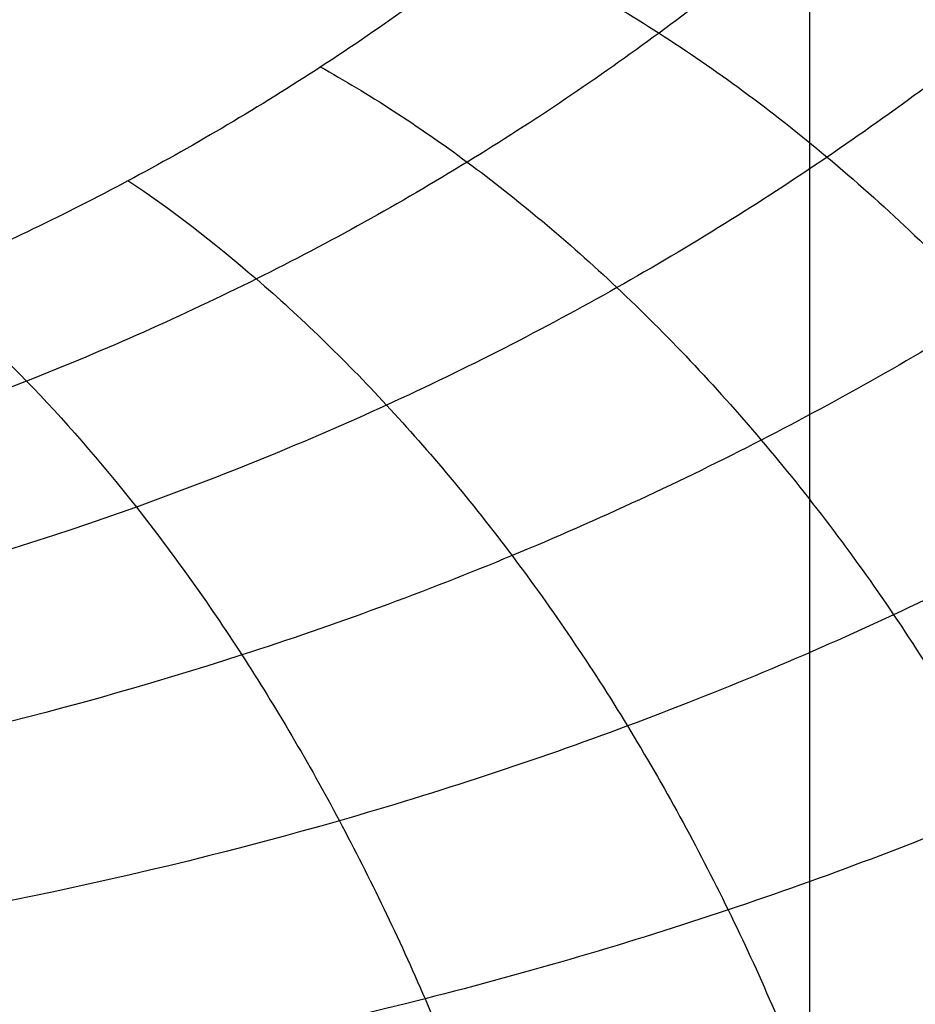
# Model space of a CAD drawing. Header units: centimetres. Extents: x -10 to 8.9, y -29.1 to -8.
# Tile 596 of 656: x -6.5622 to -6.5484, y -28.388 to -28.3728. Entities that reach past the tile are written whole.
import ezdxf

# ---------------------------------------------------------------- set-up
doc = ezdxf.new("R2010")
doc.units = ezdxf.units.CM
doc.layers.add('Default', color=7, linetype='Continuous', true_color=0x000000)

msp = doc.modelspace()

# ---------------------------------------------------------------- linework, layer by layer
at = {"layer": 'Default'}
msp.add_line((-6.550000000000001, -28.35915252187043, 0.2690766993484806), (-6.550000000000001, -28.43016660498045, 0.2432296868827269), dxfattribs=at)
at = {"layer": 'Default', "extrusion": (1, 0, 0)}
for radius in [3.9, 3.6]:
    msp.add_arc((-25.205, 0.45, -6.550000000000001), radius, 90, 180, dxfattribs=at)
at = {"layer": 'Default', "extrusion": (0, 0, -1)}
for centre, radius, start, end in [((6.550000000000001, -28.205, -0.45), 0.9, 270, 90), ((6.550000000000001, -28.205, 0.3399975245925), 0.9000000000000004, 270, 90), ((6.550000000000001, -28.205, -0.45), 0.9, 90, 270), ((6.550000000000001, -28.205, 0.3399975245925), 0.8999999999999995, 90, 270), ((6.550000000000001, -28.205, 1.15), 0.8550000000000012, 270, 90), ((6.550000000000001, -28.205, 1.15), 0.8550000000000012, 90, 270), ((6.550000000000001, -28.205, -0.35), 0.775, 270, 90), ((6.550000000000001, -28.205, -0.35), 0.6000000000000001, 270, 90), ((6.550000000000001, -28.205, -0.4), 0.6000000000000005, 270, 90), ((6.550000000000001, -28.205, -0.4), 0.5999999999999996, 90, 270), ((6.550000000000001, -28.205, -0.2), 0.6367740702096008, 180, 0), ((6.550000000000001, -28.205, -0.1809807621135), 0.6125, 180, 0), ((6.550000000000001, -28.205, -0.1625), 0.6075000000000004, 180, 0), ((6.550000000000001, -28.205, -0.195), 0.6075000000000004, 180, 0), ((6.550000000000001, -28.205, 1.220980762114), 0.6075, 180, 0), ((6.550000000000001, -28.205, 1.24), 0.6075000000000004, 180, 0), ((6.550000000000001, -28.205, -0.18660444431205), 0.5500000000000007, 180, 0), ((6.55000000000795, -28.20500000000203, -0.1625), 0.1937629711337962, 263.8385486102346, 306.1614513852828)]:
    msp.add_arc(centre, radius, start, end, dxfattribs=at)
at = {"layer": 'Default'}
for centre, radius, start, end in [((-6.550000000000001, -28.205, -1.15), 0.8549999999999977, 90, 270), ((-6.550000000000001, -28.205, -0.82), 0.8349999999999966, 90, 270), ((-6.550000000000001, -28.205, -1.13), 0.8349999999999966, 90, 270), ((-6.550000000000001, -28.205, -0.9750000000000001), 0.8350000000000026, 90, 270), ((-6.550000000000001, -28.205, -0.82), 0.8349999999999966, 270, 90), ((-6.550000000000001, -28.205, -1.13), 0.8349999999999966, 270, 90), ((-6.550000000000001, -28.205, -0.9750000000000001), 0.8350000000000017, 270, 90), ((-6.550000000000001, -28.205, -0.17362505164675), 0.7750000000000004, 90, 270), ((-6.550000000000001, -28.205, 0.35), 0.775, 270, 90), ((-6.550000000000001, -28.205, -0.1486250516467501), 0.7749999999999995, 270, 90), ((-6.550000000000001, -28.205, 0.45), 0.6000000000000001, 90, 270), ((-6.550000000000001, -28.205, 0.45), 0.6000000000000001, 270, 90), ((-6.550000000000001, -28.205, 0.35), 0.6000000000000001, 270, 90), ((-6.550000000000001, -28.205, -1.24), 0.6400000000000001, 180, 0), ((-6.550000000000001, -28.205, 0.2), 0.6367740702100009, 180, 0), ((-6.550000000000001, -28.205, 0.1625), 0.6231698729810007, 180, 0), ((-6.550000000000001, -28.205, 0.17875), 0.6074999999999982, 180, 0), ((-6.550000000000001, -28.205, -1.230490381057), 0.6074999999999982, 180, 0), ((-6.550000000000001, -28.205, 0.195), 0.55, 180, 0), ((-6.550000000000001, -28.205, 0.1782088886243), 0.55, 248.3999999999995, 0)]:
    msp.add_arc(centre, radius, start, end, dxfattribs=at)
at = {"layer": 'Default', "extrusion": (-1, 0, 0)}
msp.add_arc((28.205, -0.1449999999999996, 6.550000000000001), 1.2, 275.5456418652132, 280.0456954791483, dxfattribs=at)
at = {"layer": 'Default'}
for points in [[(-6.549999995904, -29.10499504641, -1.129995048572), (-6.562534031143, -29.10499504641, -1.129995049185), (-6.587613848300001, -29.10447872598, -1.129973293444), (-6.625216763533, -29.1021145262, -1.129982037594), (-6.662695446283, -29.09818200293, -1.129979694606), (-6.700029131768, -29.0926742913, -1.129980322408), (-6.737073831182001, -29.08561193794, -1.129980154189), (-6.773802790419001, -29.0770016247, -1.129980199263), (-6.810138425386, -29.06685949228, -1.129980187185), (-6.845986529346, -29.05521510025, -1.129980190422), (-6.881339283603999, -29.04207130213, -1.129980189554), (-6.916101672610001, -29.02746185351, -1.129980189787), (-6.950229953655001, -29.01140569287, -1.129980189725), (-6.983649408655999, -28.99393710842, -1.129980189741), (-7.016292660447, -28.97509411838, -1.129980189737), (-7.048140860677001, -28.95488652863, -1.129980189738), (-7.079107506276, -28.93336748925, -1.129980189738), (-7.109151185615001, -28.91056651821, -1.129980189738), (-7.138208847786, -28.88653057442, -1.129980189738), (-7.166219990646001, -28.86131294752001, -1.129980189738), (-7.193170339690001, -28.8349254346, -1.129980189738), (-7.218986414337, -28.80743764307, -1.129980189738), (-7.243631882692, -28.77888933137, -1.129980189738), (-7.267057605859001, -28.74933627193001, -1.129980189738), (-7.289212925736, -28.71884626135, -1.129980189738), (-7.310087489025, -28.68743253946, -1.129980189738), (-7.329624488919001, -28.65517728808, -1.129980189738), (-7.347795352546, -28.62212915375, -1.129980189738), (-7.364564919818, -28.5883504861, -1.129980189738), (-7.379896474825, -28.5539205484, -1.129980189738), (-7.393783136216, -28.51885373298, -1.129980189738), (-7.406186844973, -28.48324093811, -1.129980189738), (-7.417089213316, -28.44713727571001, -1.129980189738), (-7.426469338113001, -28.41060914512, -1.129980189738), (-7.434307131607, -28.37374413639, -1.129980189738), (-7.440599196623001, -28.33655693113, -1.129980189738), (-7.445327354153, -28.29914276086, -1.129980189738), (-7.448484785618, -28.26156197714, -1.129980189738), (-7.450065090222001, -28.22388067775, -1.129980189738), (-7.450066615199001, -28.18619179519, -1.129980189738), (-7.44848930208, -28.14850979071, -1.129980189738), (-7.445334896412, -28.11092897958, -1.129980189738), (-7.440609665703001, -28.07351393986, -1.129980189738), (-7.434320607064, -28.03632652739, -1.129980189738), (-7.426485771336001, -27.99946088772, -1.129980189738), (-7.41710840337, -27.962931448, -1.129980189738), (-7.406208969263, -27.92682714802, -1.129980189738), (-7.393807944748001, -27.89121296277, -1.129980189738), (-7.379924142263, -27.8561452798, -1.129980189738), (-7.364595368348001, -27.82171420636, -1.129980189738), (-7.347828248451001, -27.78793376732, -1.129980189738), (-7.329660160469, -27.75488449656, -1.129980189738), (-7.310125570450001, -27.72262746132, -1.129980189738), (-7.289253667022, -27.69121236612, -1.129980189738), (-7.267100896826, -27.66072075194, -1.129980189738), (-7.24367717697, -27.63116541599, -1.129980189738), (-7.219034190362, -27.60261541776, -1.129980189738), (-7.193220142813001, -27.57512541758, -1.129980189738), (-7.166272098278, -27.54873599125, -1.129980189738), (-7.138263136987, -27.52351627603, -1.129980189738), (-7.109206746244, -27.4994775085, -1.129980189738), (-7.079164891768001, -27.47667419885, -1.129980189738), (-7.048199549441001, -27.45515245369, -1.129980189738), (-7.016352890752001, -27.43494235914, -1.129980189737), (-6.983711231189, -27.41609686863, -1.129980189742), (-6.950292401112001, -27.39862529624, -1.129980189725), (-6.916165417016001, -27.38256652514, -1.129980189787), (-6.881404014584, -27.36795432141, -1.129980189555), (-6.846052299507, -27.35480779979, -1.129980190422), (-6.810204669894, -27.34316048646, -1.129980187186), (-6.773868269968, -27.33301516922, -1.129980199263), (-6.73714051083, -27.32440226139, -1.12998015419), (-6.700099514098, -27.31733765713, -1.129980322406), (-6.662768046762, -27.31182714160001, -1.129979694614), (-6.625283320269, -27.30789088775, -1.129982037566), (-6.587660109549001, -27.3055227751, -1.129973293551), (-6.562551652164, -27.30500495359, -1.129995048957), (-6.550000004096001, -27.30500495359, -1.129995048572)], [(-6.550000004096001, -27.30500495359, -1.129995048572), (-6.537465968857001, -27.30500495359, -1.129995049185), (-6.512386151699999, -27.30552127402, -1.129973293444), (-6.474783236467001, -27.3078854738, -1.129982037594), (-6.437304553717, -27.31181799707, -1.129979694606), (-6.399970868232, -27.3173257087, -1.129980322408), (-6.362926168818, -27.32438806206, -1.129980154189), (-6.326197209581, -27.3329983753, -1.129980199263), (-6.289861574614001, -27.34314050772, -1.129980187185), (-6.254013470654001, -27.35478489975, -1.129980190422), (-6.218660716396, -27.36792869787, -1.129980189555), (-6.183898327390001, -27.38253814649, -1.129980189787), (-6.149770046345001, -27.39859430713, -1.129980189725), (-6.116350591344, -27.41606289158, -1.129980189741), (-6.083707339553, -27.43490588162, -1.129980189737), (-6.051859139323, -27.45511347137, -1.129980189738), (-6.020892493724, -27.47663251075, -1.129980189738), (-5.990848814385, -27.49943348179, -1.129980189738), (-5.961791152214, -27.52346942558, -1.129980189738), (-5.933780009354, -27.54868705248, -1.129980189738), (-5.906829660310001, -27.5750745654, -1.129980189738), (-5.881013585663, -27.60256235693, -1.129980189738), (-5.856368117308, -27.63111066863, -1.129980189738), (-5.832942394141, -27.66066372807, -1.129980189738), (-5.810787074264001, -27.69115373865, -1.129980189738), (-5.789912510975, -27.72256746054, -1.129980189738), (-5.770375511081, -27.75482271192, -1.129980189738), (-5.752204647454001, -27.78787084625, -1.129980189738), (-5.735435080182, -27.8216495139, -1.129980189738), (-5.720103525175, -27.8560794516, -1.129980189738), (-5.706216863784, -27.89114626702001, -1.129980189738), (-5.693813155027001, -27.92675906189, -1.129980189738), (-5.682910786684, -27.96286272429, -1.129980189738), (-5.673530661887, -27.99939085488, -1.129980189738), (-5.665692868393, -28.03625586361, -1.129980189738), (-5.659400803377, -28.07344306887, -1.129980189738), (-5.654672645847, -28.11085723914, -1.129980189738), (-5.651515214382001, -28.14843802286, -1.129980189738), (-5.649934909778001, -28.18611932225, -1.129980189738), (-5.649933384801, -28.22380820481, -1.129980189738), (-5.65151069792, -28.26149020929, -1.129980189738), (-5.654665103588, -28.29907102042, -1.129980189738), (-5.659390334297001, -28.33648606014, -1.129980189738), (-5.665679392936, -28.37367347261, -1.129980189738), (-5.673514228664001, -28.41053911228, -1.129980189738), (-5.68289159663, -28.447068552, -1.129980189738), (-5.693791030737, -28.48317285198, -1.129980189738), (-5.706192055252, -28.51878703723, -1.129980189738), (-5.720075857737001, -28.5538547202, -1.129980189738), (-5.735404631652, -28.58828579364, -1.129980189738), (-5.752171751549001, -28.62206623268, -1.129980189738), (-5.770339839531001, -28.65511550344, -1.129980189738), (-5.78987442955, -28.68737253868, -1.129980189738), (-5.810746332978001, -28.71878763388, -1.129980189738), (-5.832899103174, -28.74927924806, -1.129980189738), (-5.85632282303, -28.77883458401, -1.129980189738), (-5.880965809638, -28.80738458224, -1.129980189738), (-5.906779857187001, -28.83487458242, -1.129980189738), (-5.933727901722, -28.86126400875, -1.129980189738), (-5.961736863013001, -28.88648372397, -1.129980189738), (-5.990793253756, -28.9105224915, -1.129980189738), (-6.020835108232, -28.93332580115, -1.129980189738), (-6.051800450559, -28.95484754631, -1.129980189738), (-6.083647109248, -28.97505764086, -1.129980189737), (-6.116288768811, -28.99390313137, -1.129980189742), (-6.149707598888, -29.01137470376, -1.129980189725), (-6.183834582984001, -29.02743347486, -1.129980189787), (-6.218595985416, -29.04204567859, -1.129980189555), (-6.253947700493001, -29.05519220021, -1.129980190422), (-6.289795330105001, -29.06683951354, -1.129980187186), (-6.326131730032, -29.07698483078, -1.129980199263), (-6.36285948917, -29.08559773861, -1.12998015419), (-6.399900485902, -29.09266234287, -1.129980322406), (-6.437231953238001, -29.0981728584, -1.129979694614), (-6.47471667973, -29.10210911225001, -1.129982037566), (-6.512339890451, -29.1044772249, -1.129973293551), (-6.537448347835, -29.10499504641, -1.129995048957), (-6.549999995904, -29.10499504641, -1.129995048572)], [(-6.54999999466, -29.08499354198, -1.149993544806), (-6.562348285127, -29.08499354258, -1.149993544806), (-6.587013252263, -29.08445540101, -1.150002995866), (-6.623948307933, -29.08212963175, -1.14999919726), (-6.660723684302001, -29.07824776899, -1.150000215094), (-6.697345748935, -29.07282030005, -1.149999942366), (-6.733698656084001, -29.06585870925, -1.150000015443), (-6.769767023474, -29.05736499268, -1.149999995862), (-6.805407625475, -29.04737034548, -1.150000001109), (-6.840468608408, -29.03593097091, -1.149999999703), (-6.874973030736, -29.0230526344, -1.15000000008), (-6.908893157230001, -29.00874977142, -1.149999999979), (-6.942222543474, -28.99302303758, -1.150000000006), (-6.974865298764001, -28.97591353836, -1.149999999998), (-7.006743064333, -28.95746527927, -1.15), (-7.03783715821, -28.93768911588, -1.15), (-7.068069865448, -28.91663334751, -1.15), (-7.097405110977, -28.89432308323, -1.15), (-7.125772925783, -28.87081033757, -1.15), (-7.153108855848, -28.84615321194, -1.15), (-7.179401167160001, -28.82036335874, -1.15), (-7.204583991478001, -28.79350448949, -1.15), (-7.228627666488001, -28.76560908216, -1.15), (-7.251482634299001, -28.73673271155, -1.15), (-7.273099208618, -28.7069415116, -1.15), (-7.293466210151, -28.67624952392, -1.15), (-7.312527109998, -28.64473889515, -1.15), (-7.330255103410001, -28.61245562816, -1.15), (-7.346616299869, -28.57945973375, -1.15), (-7.361575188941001, -28.54582763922, -1.15), (-7.375124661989, -28.51157375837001, -1.15), (-7.38722678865, -28.47678898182, -1.15), (-7.397864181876, -28.44152591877, -1.15), (-7.407016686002, -28.40584840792, -1.15), (-7.41466462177, -28.36984190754, -1.15), (-7.420804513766, -28.33352114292, -1.15), (-7.425418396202, -28.29698120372, -1.15), (-7.42849999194, -28.26028028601, -1.15), (-7.430043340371, -28.22347886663, -1.15), (-7.430046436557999, -28.18666512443, -1.15), (-7.428508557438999, -28.14985317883, -1.15), (-7.425431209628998, -28.11313923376, -1.15), (-7.420820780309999, -28.07658825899, -1.15), (-7.414683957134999, -28.04025901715, -1.15), (-7.407038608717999, -28.00424470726, -1.15), (-7.397887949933, -27.96855891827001, -1.15), (-7.387251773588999, -27.93328760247, -1.15), (-7.375149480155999, -27.898492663, -1.15), (-7.361599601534, -27.86423027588, -1.15), (-7.346641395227, -27.83059360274, -1.15), (-7.330282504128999, -27.79759691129, -1.15), (-7.312558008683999, -27.7653147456, -1.15), (-7.293499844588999, -27.73380355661, -1.15), (-7.273135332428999, -27.70311054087, -1.15), (-7.251520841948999, -27.67331768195, -1.15), (-7.228667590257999, -27.64443925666, -1.15), (-7.204627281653, -27.61654375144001, -1.15), (-7.179450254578, -27.58968697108, -1.15), (-7.153162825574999, -27.56389755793, -1.15), (-7.125823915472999, -27.5392334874, -1.15), (-7.097441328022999, -27.51570523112, -1.15), (-7.068086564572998, -27.4933783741, -1.15), (-7.037834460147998, -27.4723087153, -1.15), (-7.006722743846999, -27.45252207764, -1.15), (-6.974828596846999, -27.43406595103, -1.149999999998), (-6.942169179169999, -27.41695013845, -1.150000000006), (-6.908822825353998, -27.4012185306, -1.149999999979), (-6.874881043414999, -27.38691047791, -1.15000000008), (-6.840354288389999, -27.37402879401, -1.149999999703), (-6.805278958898, -27.36259055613, -1.150000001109), (-6.769636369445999, -27.35260139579, -1.149999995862), (-6.733570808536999, -27.34411402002, -1.150000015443), (-6.697211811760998, -27.33715686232, -1.149999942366), (-6.660584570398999, -27.33173462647, -1.150000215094), (-6.623819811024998, -27.32785985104, -1.14999919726), (-6.586922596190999, -27.32554162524, -1.150002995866), (-6.562313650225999, -27.32500645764, -1.149993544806), (-6.550000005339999, -27.32500645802, -1.149993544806)], [(-6.550000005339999, -27.32500645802, -1.149993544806), (-6.537651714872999, -27.32500645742, -1.149993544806), (-6.512986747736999, -27.32554459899, -1.150002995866), (-6.476051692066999, -27.32787036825, -1.14999919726), (-6.439276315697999, -27.33175223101, -1.150000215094), (-6.402654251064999, -27.33717969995, -1.149999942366), (-6.366301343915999, -27.34414129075, -1.150000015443), (-6.330232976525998, -27.35263500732, -1.149999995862), (-6.294592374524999, -27.36262965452, -1.150000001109), (-6.259531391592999, -27.37406902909, -1.149999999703), (-6.225026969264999, -27.3869473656, -1.15000000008), (-6.191106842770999, -27.40125022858, -1.149999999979), (-6.157777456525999, -27.41697696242, -1.150000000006), (-6.125134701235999, -27.43408646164, -1.149999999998), (-6.093256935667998, -27.45253472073, -1.15), (-6.062162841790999, -27.47231088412, -1.15), (-6.031930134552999, -27.49336665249, -1.15), (-6.002594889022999, -27.51567691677, -1.15), (-5.974227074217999, -27.53918966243, -1.15), (-5.946891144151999, -27.56384678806, -1.15), (-5.920598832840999, -27.58963664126, -1.15), (-5.895416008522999, -27.61649551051, -1.15), (-5.871372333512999, -27.64439091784, -1.15), (-5.848517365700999, -27.67326728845, -1.15), (-5.826900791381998, -27.7030584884, -1.15), (-5.806533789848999, -27.73375047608, -1.15), (-5.787472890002, -27.76526110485, -1.15), (-5.76974489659, -27.79754437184, -1.15), (-5.753383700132, -27.83054026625, -1.15), (-5.738424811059, -27.86417236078, -1.15), (-5.724875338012, -27.89842624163, -1.15), (-5.71277321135, -27.93321101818, -1.15), (-5.702135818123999, -27.96847408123, -1.15), (-5.692983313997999, -28.00415159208, -1.15), (-5.68533537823, -28.04015809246, -1.15), (-5.679195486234, -28.07647885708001, -1.15), (-5.674581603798, -28.11301879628, -1.15), (-5.67150000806, -28.14971971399, -1.15), (-5.669956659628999, -28.18652113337, -1.15), (-5.669953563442, -28.22333487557, -1.15), (-5.671491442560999, -28.26014682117, -1.15), (-5.674568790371, -28.29686076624, -1.15), (-5.679179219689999, -28.33341174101, -1.15), (-5.685316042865, -28.36974098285, -1.15), (-5.692961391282, -28.40575529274, -1.15), (-5.702112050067, -28.44144108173, -1.15), (-5.712748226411, -28.47671239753, -1.15), (-5.724850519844, -28.511507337, -1.15), (-5.738400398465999, -28.54576972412, -1.15), (-5.753358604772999, -28.57940639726, -1.15), (-5.769717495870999, -28.61240308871, -1.15), (-5.787441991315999, -28.6446852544, -1.15), (-5.806500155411, -28.6761964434, -1.15), (-5.826864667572, -28.70688945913, -1.15), (-5.848479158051, -28.73668231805, -1.15), (-5.871332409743, -28.76556074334, -1.15), (-5.895372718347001, -28.79345624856, -1.15), (-5.920549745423, -28.82031302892, -1.15), (-5.946837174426, -28.84610244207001, -1.15), (-5.974176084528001, -28.8707665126, -1.15), (-6.002558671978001, -28.89429476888, -1.15), (-6.031913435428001, -28.9166216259, -1.15), (-6.062165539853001, -28.9376912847, -1.15), (-6.093277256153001, -28.95747792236, -1.15), (-6.125171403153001, -28.97593404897, -1.149999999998), (-6.157830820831, -28.99304986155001, -1.150000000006), (-6.191177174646, -29.0087814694, -1.149999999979), (-6.225118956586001, -29.02308952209, -1.15000000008), (-6.25964571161, -29.03597120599, -1.149999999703), (-6.294721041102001, -29.04740944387, -1.150000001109), (-6.330363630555, -29.05739860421, -1.149999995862), (-6.366429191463, -29.06588597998, -1.150000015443), (-6.40278818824, -29.07284313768, -1.149999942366), (-6.439415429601, -29.07826537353, -1.150000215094), (-6.476180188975, -29.08214014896, -1.14999919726), (-6.513077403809, -29.08445837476, -1.150002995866), (-6.537686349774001, -29.08499354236, -1.149993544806), (-6.54999999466, -29.08499354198, -1.149993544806)], [(-6.549999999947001, -27.42838343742, -0.7616165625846), (-6.538747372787, -27.42824483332, -0.7617551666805), (-6.516204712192, -27.42845367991, -0.7620351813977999), (-6.482313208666, -27.43024072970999, -0.7624632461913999), (-6.448493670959, -27.43350371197, -0.7628974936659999), (-6.414786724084, -27.43824561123, -0.763337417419), (-6.381352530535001, -27.44444544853, -0.7637809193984), (-6.348201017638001, -27.45209983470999, -0.7642278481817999), (-6.315445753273, -27.46118216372, -0.764676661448), (-6.283108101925, -27.47168408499, -0.7651270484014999), (-6.251249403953, -27.48358745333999, -0.7655781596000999), (-6.219910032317, -27.49687984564, -0.766029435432), (-6.189177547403, -27.51152847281, -0.7664796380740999), (-6.159225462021, -27.52744172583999, -0.7669261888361), (-6.130017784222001, -27.54461827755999, -0.7673695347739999), (-6.101215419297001, -27.56329288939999, -0.7678150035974), (-6.073286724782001, -27.58321536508, -0.7682556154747), (-6.047409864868, -27.60344005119, -0.7686723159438), (-6.024707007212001, -27.6227118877, -0.7690451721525), (-6.004504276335, -27.64114310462, -0.7693833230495), (-5.984998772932, -27.66020157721, -0.7697151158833), (-5.965776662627, -27.68034635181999, -0.7700594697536), (-5.947249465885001, -27.70119728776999, -0.7704083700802), (-5.929608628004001, -27.72252886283, -0.7707584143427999), (-5.913139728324, -27.74390244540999, -0.7711027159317), (-5.896745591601, -27.76673460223, -0.7714641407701), (-5.879471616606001, -27.79280128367, -0.7718690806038), (-5.862185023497, -27.82140181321, -0.7723044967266), (-5.845650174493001, -27.85166194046, -0.7727558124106), (-5.830525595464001, -27.88248582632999, -0.7732063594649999), (-5.816816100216, -27.91378163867, -0.7736550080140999), (-5.804432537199, -27.94575507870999, -0.7741047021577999), (-5.793443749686, -27.97826360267, -0.7745533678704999), (-5.783885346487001, -28.01119863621, -0.7749995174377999), (-5.775776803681, -28.04447658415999, -0.7754420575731), (-5.769121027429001, -28.07806966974, -0.7758806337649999), (-5.763924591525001, -28.11195605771, -0.7763150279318), (-5.760204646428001, -28.14606329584, -0.7767440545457), (-5.75797080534, -28.18027120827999, -0.7771671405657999), (-5.757226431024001, -28.21470555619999, -0.7775824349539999), (-5.757979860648, -28.24925848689, -0.7780047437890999), (-5.760231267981, -28.28374168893, -0.7784336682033), (-5.763975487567, -28.31808767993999, -0.7788678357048), (-5.769197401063, -28.35219385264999, -0.7793060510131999), (-5.775894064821, -28.38605939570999, -0.7797482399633), (-5.784064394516, -28.41964983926, -0.7801939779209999), (-5.793686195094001, -28.45285785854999, -0.7806418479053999), (-5.804730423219, -28.48558927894, -0.781090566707), (-5.817164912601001, -28.51776854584, -0.7815390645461), (-5.830995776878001, -28.54941158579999, -0.7819875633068), (-5.846175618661, -28.5804064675, -0.7824344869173), (-5.862691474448, -28.61072888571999, -0.7828794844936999), (-5.880499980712, -28.64029706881, -0.7833213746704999), (-5.899571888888, -28.66906635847, -0.7837594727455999), (-5.91989141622, -28.69700629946, -0.7841934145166), (-5.941356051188, -28.72398166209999, -0.7846208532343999), (-5.963982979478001, -28.75002327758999, -0.7850431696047), (-5.987781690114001, -28.77512537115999, -0.7854569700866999), (-6.012782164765, -28.7993101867, -0.7858765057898), (-6.03884161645, -28.82242111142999, -0.7863039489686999), (-6.065837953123, -28.84435183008, -0.786736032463), (-6.093752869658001, -28.86509285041, -0.7871728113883), (-6.122529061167, -28.88460275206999, -0.7876132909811), (-6.15214747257, -28.90286625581, -0.7880571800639), (-6.18250003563, -28.91981717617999, -0.7885028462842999), (-6.213581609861, -28.93545322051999, -0.7889502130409), (-6.245293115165, -28.94972306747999, -0.7893978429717), (-6.277594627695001, -28.96261096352, -0.7898451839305), (-6.310433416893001, -28.97409375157, -0.790291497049), (-6.343717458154, -28.98414082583, -0.7907355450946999), (-6.377431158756, -28.99274659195, -0.7911771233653), (-6.411455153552, -28.99988067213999, -0.7916146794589), (-6.445763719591, -29.00553981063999, -0.7920479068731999), (-6.480290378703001, -29.00971218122, -0.7924759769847), (-6.515041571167, -29.01239375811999, -0.7928989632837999), (-6.538334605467, -29.01317723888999, -0.7931772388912), (-6.549999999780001, -29.01331529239, -0.7933152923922)], [(-6.550000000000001, -27.43, -0.5972501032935), (-6.56115897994, -27.43, -0.5970328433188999), (-6.583482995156, -27.43048187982, -0.5965943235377), (-6.616944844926, -27.43265418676, -0.5959253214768), (-6.650259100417, -27.43626923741, -0.5952475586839), (-6.683359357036, -27.44131565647, -0.5945624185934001), (-6.716212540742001, -27.4477863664, -0.5938706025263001), (-6.748794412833, -27.45567987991, -0.5931725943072), (-6.781012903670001, -27.46497802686, -0.5924703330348), (-6.812768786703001, -27.47565012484, -0.591765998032), (-6.844013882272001, -27.48767545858, -0.5910606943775), (-6.874731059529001, -27.50104738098, -0.5903548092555), (-6.904876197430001, -27.51575187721, -0.5896493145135), (-6.934354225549, -27.5317457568, -0.5889464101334), (-6.963076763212, -27.54897711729, -0.5882482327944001), (-6.991013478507, -27.56742165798, -0.5875555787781), (-7.018171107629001, -27.58708750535, -0.5868682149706), (-7.044464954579, -27.60792000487, -0.5861883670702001), (-7.069824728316, -27.62986398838, -0.5855173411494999), (-7.094172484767, -27.65284536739, -0.5848591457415), (-7.117510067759, -27.67686044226, -0.5842067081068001), (-7.139799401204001, -27.70187428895, -0.5835390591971), (-7.160974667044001, -27.72781144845, -0.5828635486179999), (-7.181023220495, -27.75465737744, -0.5821791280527), (-7.19987616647, -27.78231838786, -0.5814885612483), (-7.217534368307, -27.81079578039, -0.5807917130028), (-7.233936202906, -27.83999311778, -0.5800909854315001), (-7.249065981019, -27.86987929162, -0.5793871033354), (-7.26289118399, -27.90039388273, -0.5786815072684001), (-7.275379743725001, -27.93146156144, -0.5779759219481), (-7.286523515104, -27.96306606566, -0.5772707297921), (-7.296282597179, -27.99509245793, -0.5765684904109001), (-7.304656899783, -28.02754004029, -0.5758692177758), (-7.311615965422, -28.06029404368, -0.5751753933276), (-7.317156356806, -28.09332977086, -0.5744875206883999), (-7.321264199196, -28.12657623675, -0.5738071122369), (-7.323931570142, -28.15995589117, -0.5731356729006), (-7.32515493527, -28.19344108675, -0.5724740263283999), (-7.324931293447, -28.22691472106, -0.5718235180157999), (-7.323260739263, -28.26037875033, -0.5711577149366), (-7.32014798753, -28.29371799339, -0.5704837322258), (-7.315595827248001, -28.32691034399, -0.5698007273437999), (-7.309616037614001, -28.35986074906, -0.5691109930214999), (-7.302220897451, -28.3925194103, -0.5684155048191), (-7.293396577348, -28.42491388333, -0.5677136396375), (-7.283181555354, -28.45688503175, -0.5670087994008), (-7.271595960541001, -28.48836355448, -0.5663024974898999), (-7.258771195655, -28.51907310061, -0.5656011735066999), (-7.244383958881, -28.54974020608, -0.5648880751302), (-7.228473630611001, -28.58008165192, -0.5641690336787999), (-7.211527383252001, -28.6091953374, -0.5634655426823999), (-7.19408401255, -28.6363953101, -0.5627952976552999), (-7.176828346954, -28.66108061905, -0.5621755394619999), (-7.158514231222, -28.68525818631, -0.5615570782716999), (-7.139010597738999, -28.70899061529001, -0.5609378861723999), (-7.118580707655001, -28.73193012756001, -0.5603259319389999), (-7.097412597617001, -28.75387608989, -0.5597300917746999), (-7.075801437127, -28.77462114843, -0.5591438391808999), (-7.052120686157, -28.79564115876, -0.5585127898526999), (-7.026110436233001, -28.81682666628, -0.5578356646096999), (-6.998585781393, -28.83728768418, -0.5571347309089), (-6.970426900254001, -28.85633882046, -0.5564328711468), (-6.942060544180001, -28.87379155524, -0.5557398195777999), (-6.912890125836, -28.89006189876, -0.5550407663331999), (-6.882919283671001, -28.90511796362, -0.5543354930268), (-6.852304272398, -28.91887145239, -0.5536297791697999), (-6.821145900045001, -28.93127751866, -0.5529183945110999), (-6.800080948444, -28.93862706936, -0.5524606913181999), (-6.789483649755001, -28.94207027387, -0.5522266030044)], [(-6.789484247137, -28.94207008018, -0.6175262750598), (-6.800126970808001, -28.93861210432, -0.6177613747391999), (-6.821282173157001, -28.93122889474, -0.6182212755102), (-6.852574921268, -28.91875910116, -0.6189357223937), (-6.883317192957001, -28.90493096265, -0.6196445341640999), (-6.913405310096, -28.88979091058, -0.6203527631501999), (-6.942671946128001, -28.87343489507, -0.6210543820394), (-6.971153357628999, -28.85587272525, -0.6217505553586), (-6.999453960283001, -28.83667361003, -0.6224563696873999), (-7.026982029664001, -28.81614593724, -0.6231579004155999), (-7.052724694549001, -28.79511540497, -0.6238285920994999), (-7.075688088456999, -28.77470611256, -0.6244406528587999), (-7.096540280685, -28.75472753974, -0.6250063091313), (-7.117201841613, -28.73340119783, -0.6255859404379), (-7.137298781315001, -28.71097315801, -0.6261852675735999), (-7.156505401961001, -28.68777765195, -0.6267916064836), (-7.174377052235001, -28.6644067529, -0.6273907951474), (-7.191067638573, -28.64083669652, -0.6279842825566), (-7.208179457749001, -28.61460584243, -0.6286329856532), (-7.225174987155, -28.58598153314, -0.6293273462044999), (-7.241316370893, -28.55585288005, -0.6300441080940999), (-7.256034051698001, -28.52518505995, -0.6307598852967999), (-7.269181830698, -28.49444082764, -0.631464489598), (-7.281070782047, -28.46295258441, -0.6321734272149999), (-7.291591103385, -28.43093445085, -0.6328816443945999), (-7.300711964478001, -28.39848002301, -0.6335870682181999), (-7.308395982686, -28.36573904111, -0.6342864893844), (-7.314654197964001, -28.33269712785, -0.6349802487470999), (-7.319480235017, -28.2993587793, -0.6356683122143), (-7.322853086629, -28.26583798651, -0.6363478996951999), (-7.324764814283, -28.23222832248, -0.6370185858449), (-7.325216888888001, -28.19861914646, -0.6376731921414), (-7.324209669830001, -28.16496747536, -0.6383354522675), (-7.321739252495, -28.13136586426, -0.6390098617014), (-7.317810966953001, -28.09790636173, -0.6396929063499), (-7.312441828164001, -28.06469953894, -0.6403827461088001), (-7.305640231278, -28.03176565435, -0.6410787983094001), (-7.297409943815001, -27.99913479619, -0.6417804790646), (-7.287779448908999, -27.96691667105, -0.6424854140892), (-7.276751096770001, -27.9351203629, -0.6431934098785), (-7.264364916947, -27.90386096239, -0.6439019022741), (-7.250624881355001, -27.87314580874, -0.6446107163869), (-7.235567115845, -27.84306114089, -0.6453178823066), (-7.219222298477, -27.81366399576, -0.6460220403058), (-7.201608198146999, -27.78498951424, -0.6467223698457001), (-7.182782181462, -27.75712843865, -0.6474166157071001), (-7.162745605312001, -27.73008418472, -0.6481047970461), (-7.141574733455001, -27.70395960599, -0.6487839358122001), (-7.119270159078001, -27.67875497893, -0.6494553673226), (-7.095911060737, -27.65456105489, -0.6501116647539), (-7.071516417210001, -27.63139470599, -0.6507717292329), (-7.046135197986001, -27.60930554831, -0.6514444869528), (-7.019833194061, -27.58834849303, -0.6521254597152), (-6.992625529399, -27.56853730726, -0.6528149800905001), (-6.964612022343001, -27.54994354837, -0.6535103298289), (-6.935791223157, -27.53256604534, -0.6542115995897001), (-6.906264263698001, -27.51646691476, -0.6549163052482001), (-6.876051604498, -27.50165601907, -0.6556239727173), (-6.845230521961, -27.48817308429, -0.6563327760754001), (-6.813866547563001, -27.47604412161, -0.6570412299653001), (-6.781982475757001, -27.46527960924, -0.6577488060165), (-6.749685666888, -27.45591536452, -0.6584531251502), (-6.716987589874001, -27.4479548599, -0.6591539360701), (-6.684003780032, -27.44142631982, -0.6598487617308), (-6.650747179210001, -27.43633045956, -0.6605373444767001), (-6.617253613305, -27.43267848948, -0.6612188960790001), (-6.583632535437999, -27.43048613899, -0.661891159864), (-6.561207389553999, -27.43, -0.6623316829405), (-6.550000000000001, -27.43, -0.662549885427)], [(-6.550000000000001, -27.43, -0.6972501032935), (-6.561267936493, -27.43, -0.6970307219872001), (-6.583804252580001, -27.43049139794, -0.6965879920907), (-6.61755744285, -27.43270343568, -0.6959129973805), (-6.651160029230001, -27.43638250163, -0.6952291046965), (-6.684598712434, -27.44152813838, -0.6945365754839), (-6.717747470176, -27.44812038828, -0.6938380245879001), (-6.750605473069, -27.45615842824, -0.6931334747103), (-6.783064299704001, -27.46561715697, -0.6924252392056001), (-6.815089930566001, -27.4764852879, -0.6917140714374), (-6.846610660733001, -27.48874036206, -0.6910015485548), (-6.877547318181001, -27.50234857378, -0.6902894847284), (-6.907915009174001, -27.51731967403, -0.6895775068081), (-6.937610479, -27.53360932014, -0.6888679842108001), (-6.966554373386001, -27.55117370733, -0.688162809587), (-6.994658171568, -27.56995299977, -0.6874642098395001), (-7.021924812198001, -27.58994429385, -0.6867720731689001), (-7.048329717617, -27.6111357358, -0.6860872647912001), (-7.073786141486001, -27.63346269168, -0.6854109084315), (-7.098218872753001, -27.65685595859, -0.6847490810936), (-7.121587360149, -27.68126941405, -0.6840878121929), (-7.143890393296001, -27.7067018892, -0.6834121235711), (-7.165081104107, -27.73310768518, -0.6827273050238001), (-7.185092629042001, -27.76040616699, -0.6820343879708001), (-7.203870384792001, -27.78851571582, -0.6813356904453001), (-7.221404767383, -27.8174154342, -0.6806316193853), (-7.237678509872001, -27.84708209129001, -0.679922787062), (-7.252648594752, -27.87744603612, -0.6792108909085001), (-7.266266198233, -27.90840470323, -0.6784983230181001), (-7.278516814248, -27.93991686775, -0.6777860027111), (-7.289380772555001, -27.97192859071, -0.6770751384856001), (-7.298848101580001, -28.00441727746, -0.6763662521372), (-7.306887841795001, -28.03728913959, -0.6756614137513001), (-7.313479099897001, -28.07044277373, -0.6749627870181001), (-7.318621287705, -28.10386986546, -0.6742704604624), (-7.322299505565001, -28.13747402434, -0.673586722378), (-7.324510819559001, -28.17124320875, -0.6729107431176), (-7.32524574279, -28.20505069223, -0.6722491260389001), (-7.324506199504, -28.23885557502, -0.6715875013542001), (-7.322293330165, -28.27259428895, -0.6709121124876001), (-7.318610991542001, -28.30621099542, -0.6702280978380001), (-7.313462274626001, -28.33965308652, -0.6695354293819), (-7.306867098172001, -28.37280435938, -0.6688368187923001), (-7.298825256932, -28.40566618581, -0.6681321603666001), (-7.28936568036, -28.43811889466, -0.6674240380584), (-7.278492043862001, -28.47015225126, -0.6667126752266), (-7.266236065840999, -28.50166786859, -0.6660002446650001), (-7.252617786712, -28.53261978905, -0.6652878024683), (-7.237652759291, -28.56296621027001, -0.6645762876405), (-7.221395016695, -28.5926013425, -0.6638681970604), (-7.203847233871, -28.62152114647, -0.6631636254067), (-7.18506935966, -28.64962682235, -0.6624650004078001), (-7.165062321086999, -28.67691634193, -0.6617722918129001), (-7.143889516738, -28.70329841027, -0.6610880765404), (-7.121599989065, -28.72871687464, -0.6604127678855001), (-7.098221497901, -28.75314154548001, -0.6597511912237), (-7.073795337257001, -28.77652867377, -0.659089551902), (-7.048350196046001, -28.79884641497, -0.6584134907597), (-7.021980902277, -28.8200122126, -0.6577295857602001), (-6.994713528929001, -28.84000846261, -0.6570373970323), (-6.966608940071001, -28.85879138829, -0.6563387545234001), (-6.937678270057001, -28.87635130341, -0.6556338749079), (-6.908003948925, -28.89263330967, -0.6549248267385), (-6.877681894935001, -28.90758833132, -0.6542138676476), (-6.846740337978, -28.92120609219, -0.6535016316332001), (-6.815218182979, -28.93346826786, -0.6527890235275), (-6.783158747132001, -28.94435386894, -0.65207705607), (-6.750663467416, -28.95382607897, -0.6513680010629), (-6.717828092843, -28.96186149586, -0.6506639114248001), (-6.684674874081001, -28.96845858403, -0.6499652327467), (-6.651218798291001, -28.97361042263, -0.6492723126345), (-6.617557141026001, -28.97729720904, -0.6485872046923), (-6.583793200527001, -28.97950903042, -0.6479120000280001), (-6.561261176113, -28.98, -0.6474693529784), (-6.550000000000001, -28.98, -0.6472501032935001)], [(-6.550000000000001, -28.98, -0.6472501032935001), (-6.538733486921, -28.98, -0.6470307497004), (-6.516189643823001, -28.97950872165, -0.6465878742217), (-6.482389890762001, -28.97729300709, -0.6459119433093), (-6.448718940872, -28.97360204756, -0.6452266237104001), (-6.415286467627, -28.96845141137, -0.6445341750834), (-6.382136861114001, -28.9618541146, -0.6438355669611), (-6.349274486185, -28.95380935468, -0.6431308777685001), (-6.316821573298, -28.94434696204, -0.6424227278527), (-6.284787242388, -28.93346993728, -0.6417113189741), (-6.253280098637, -28.92121449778, -0.6409990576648), (-6.222324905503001, -28.90759197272, -0.6402865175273), (-6.191987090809, -28.89262837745, -0.6395751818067), (-6.162348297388, -28.87636610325, -0.6388669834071), (-6.133423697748, -28.85881215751, -0.6381622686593), (-6.1053183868, -28.84003103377, -0.6374636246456), (-6.07803369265, -28.82002363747, -0.6367710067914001), (-6.051669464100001, -28.7988625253, -0.6360872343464), (-6.026237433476, -28.77655854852, -0.6354115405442), (-6.001809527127, -28.75317251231, -0.6347498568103), (-5.978430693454, -28.72875070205, -0.6340883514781), (-5.956125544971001, -28.70331637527, -0.6334126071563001), (-5.934966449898, -28.67695331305, -0.6327288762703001), (-5.914960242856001, -28.6496691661, -0.6320362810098), (-5.896181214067, -28.62156563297, -0.6313376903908), (-5.878632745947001, -28.59264971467, -0.6306331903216), (-5.862367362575, -28.56300470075, -0.6299248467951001), (-5.847408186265, -28.53267528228, -0.629213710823), (-5.833784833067, -28.50171815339, -0.6285011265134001), (-5.821532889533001, -28.47022030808, -0.6277890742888), (-5.8106490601, -28.43816826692, -0.6270772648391), (-5.801170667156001, -28.40565376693, -0.6263677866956), (-5.793124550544, -28.37276766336, -0.6256626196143), (-5.786530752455, -28.33961176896, -0.6249639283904), (-5.78138744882, -28.30619858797, -0.6242718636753), (-5.777701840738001, -28.27254822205, -0.6235871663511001), (-5.775489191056, -28.23876096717, -0.6229108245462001), (-5.774754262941, -28.20494234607, -0.6222489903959), (-5.775493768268, -28.17114853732, -0.6215875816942), (-5.777706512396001, -28.13740264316, -0.6209120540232), (-5.781393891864, -28.10374893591, -0.6202272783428), (-5.786546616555, -28.07029563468, -0.6195343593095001), (-5.793145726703, -28.0371388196, -0.6188356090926), (-5.801183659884, -28.00430073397, -0.6181314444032), (-5.810652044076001, -27.97182316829, -0.6174227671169), (-5.821536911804, -27.93976765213, -0.6167108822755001), (-5.833799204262, -27.90824671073, -0.6159982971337), (-5.847421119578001, -27.87729763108, -0.615285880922), (-5.862376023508, -27.84697847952, -0.6145749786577), (-5.878652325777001, -27.8173156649, -0.613866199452), (-5.896211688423, -27.78838626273, -0.6131613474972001), (-5.914995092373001, -27.76028113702, -0.6124626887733), (-5.934999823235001, -27.73300334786, -0.6117702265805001), (-5.956160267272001, -27.70664206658, -0.6110865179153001), (-5.978475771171, -27.68119987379, -0.6104105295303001), (-6.001860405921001, -27.6567765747, -0.6097489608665), (-6.026289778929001, -27.63339360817, -0.6090872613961), (-6.051718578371, -27.61109628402, -0.6084116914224), (-6.078088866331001, -27.58993391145, -0.6077277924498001), (-6.105377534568, -27.56992754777, -0.6070351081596), (-6.133484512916, -27.55114909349, -0.6063364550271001), (-6.162412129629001, -27.53359698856, -0.6056316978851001), (-6.192055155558, -27.51733618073, -0.6049234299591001), (-6.222391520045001, -27.50237706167, -0.6042121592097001), (-6.253344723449, -27.48875867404, -0.6034996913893), (-6.284863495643, -27.47650207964, -0.6027871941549), (-6.316910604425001, -27.46562484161, -0.6020755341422), (-6.349366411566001, -27.45616608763, -0.6013673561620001), (-6.382222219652, -27.44812703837, -0.6006628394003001), (-6.415376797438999, -27.44153241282, -0.5999641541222), (-6.448824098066, -27.43638416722, -0.5992714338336), (-6.482460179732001, -27.43270175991, -0.5985868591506), (-6.516196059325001, -27.43049163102, -0.5979122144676), (-6.538732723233, -27.43, -0.5974694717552), (-6.550000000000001, -27.43, -0.5972501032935)], [(-6.59059794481, -28.39515062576, 0.2199999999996), (-6.589190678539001, -28.39547802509, 0.2199999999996), (-6.586349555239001, -28.39607220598, 0.2198956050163), (-6.582035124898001, -28.39677474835, 0.2194212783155), (-6.577676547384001, -28.39728515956, 0.2186232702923), (-6.573289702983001, -28.39759751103, 0.2174946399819), (-6.568892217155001, -28.39770611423, 0.2160281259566), (-6.564505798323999, -28.39760407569, 0.2142170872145), (-6.560157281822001, -28.39728391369, 0.2120574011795), (-6.555874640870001, -28.3967408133, 0.2095461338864), (-6.551687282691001, -28.3959725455, 0.2066812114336), (-6.547628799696, -28.394977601, 0.2034636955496), (-6.543743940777, -28.39375793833, 0.1999061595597), (-6.5400812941, -28.39232273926, 0.196032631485), (-6.536671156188, -28.39067928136, 0.1918529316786), (-6.533552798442, -28.38883774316, 0.1873879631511), (-6.530775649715, -28.38682224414, 0.182681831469), (-6.528382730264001, -28.38466341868, 0.1777885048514), (-6.526404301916, -28.38239166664, 0.1727605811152), (-6.524861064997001, -28.38003629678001, 0.1676497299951), (-6.5241302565, -28.37843622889, 0.1642166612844), (-6.523839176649, -28.37762652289, 0.1624998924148)]]:
    msp.add_open_spline(points, degree=3, dxfattribs=at)
for points, knots in [([(-5.978187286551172, -27.65671795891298, -0.8200013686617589), (-5.982028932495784, -27.65271221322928, -0.8198943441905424), (-6.0036866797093, -27.63059904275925, -0.8192981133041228), (-6.045434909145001, -27.592650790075, -0.8182125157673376), (-6.107814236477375, -27.54614199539, -0.81665422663), (-6.1750504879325, -27.505673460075, -0.8150551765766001), (-6.246341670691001, -27.47188979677, -0.8134306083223), (-6.320641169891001, -27.445368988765, -0.8118060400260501), (-6.396800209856, -27.42644239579, -0.8102069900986), (-6.473795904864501, -27.415221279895, -0.8086487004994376), (-6.550005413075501, -27.41158862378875, -0.8071806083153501), (-6.626214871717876, -27.415222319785, -0.8057125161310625), (-6.703210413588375, -27.42644448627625, -0.8041542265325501), (-6.779369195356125, -27.44537211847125, -0.8025551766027), (-6.853668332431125, -27.4718939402, -0.8009306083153), (-6.924959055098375, -27.50567857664, -0.7993060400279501), (-6.992194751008, -27.54614802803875, -0.7977069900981), (-7.054573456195, -27.59265767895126, -0.79614870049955), (-7.111030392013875, -27.64397726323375, -0.7946806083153), (-7.1623492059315, -27.700434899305, -0.7932125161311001), (-7.2088580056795, -27.762814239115, -0.7916542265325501), (-7.249326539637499, -27.83005048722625, -0.7900551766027), (-7.2831102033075, -27.90134167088, -0.7884306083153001), (-7.309631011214, -27.97564116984, -0.78680604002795), (-7.328557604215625, -28.05180020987, -0.7852069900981), (-7.339778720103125, -28.12879590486, -0.78364870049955), (-7.343411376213, -28.205005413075, -0.7821806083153), (-7.339777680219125, -28.28121487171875, -0.7807125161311), (-7.328555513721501, -28.358210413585, -0.77915422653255), (-7.314570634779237, -28.41448112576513, -0.7779727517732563), (-7.305021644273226, -28.4449068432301, -0.7773179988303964), (-7.303262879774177, -28.4503068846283, -0.7772012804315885)], [9.275203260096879, 9.275203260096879, 9.275203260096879, 9.275203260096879, 9.451340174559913, 10.25789556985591, 11.0644509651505, 11.8710063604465, 12.67756175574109, 13.48411715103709, 14.29067254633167, 15.09722794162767, 15.90378333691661, 16.71033873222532, 17.5168941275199, 18.32344952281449, 19.13000491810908, 19.93656031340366, 20.74311570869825, 21.54967110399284, 22.35622649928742, 23.16278189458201, 23.9693372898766, 24.77589268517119, 25.58244808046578, 26.38900347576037, 27.19555887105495, 28.00211426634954, 28.80866966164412, 29.61522505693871, 30.4217804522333, 31.228335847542, 31.40302071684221, 31.40302071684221, 31.40302071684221, 31.40302071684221]), ([(-6.543498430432, -28.35490397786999, 0.1714715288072), (-6.543719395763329, -28.35586495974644, 0.1728289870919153), (-6.54428490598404, -28.35778241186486, 0.1755316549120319), (-6.545533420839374, -28.36065569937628, 0.1795725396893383), (-6.547169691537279, -28.36346638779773, 0.1835295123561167), (-6.549164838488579, -28.36616622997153, 0.1873505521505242), (-6.551474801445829, -28.3687020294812, 0.1909768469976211), (-6.554043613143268, -28.37102102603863, 0.194348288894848), (-6.556800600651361, -28.37308759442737, 0.197424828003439), (-6.559687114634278, -28.37487727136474, 0.2001780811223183), (-6.56261159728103, -28.37636696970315, 0.2025735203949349), (-6.565511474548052, -28.37756456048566, 0.2046159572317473), (-6.56838468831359, -28.37849810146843, 0.2063429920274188), (-6.571235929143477, -28.37919006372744, 0.2077860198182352), (-6.5740534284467, -28.37965766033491, 0.2089665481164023), (-6.576812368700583, -28.37991696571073, 0.2099007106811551), (-6.579504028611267, -28.37998421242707, 0.2106067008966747), (-6.582126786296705, -28.37987331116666, 0.2111008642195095), (-6.58468321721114, -28.37959480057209, 0.2113959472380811), (-6.586353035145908, -28.37930183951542, 0.2114676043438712), (-6.587177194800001, -28.37912868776, 0.2114715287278)], [0, 0, 0, 0, 0.03907124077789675, 0.07814263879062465, 0.1172140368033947, 0.1562854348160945, 0.1953568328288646, 0.2344282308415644, 0.2734996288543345, 0.3125710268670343, 0.3516424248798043, 0.3907138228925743, 0.4297852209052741, 0.4688566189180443, 0.5079280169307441, 0.5469994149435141, 0.5860708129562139, 0.625142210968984, 0.6642136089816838, 0.7032850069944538, 0.7032850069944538, 0.7032850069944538, 0.7032850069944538]), ([(-6.539468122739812, -28.35548666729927, 0.171824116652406), (-6.539985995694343, -28.35735284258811, 0.1744609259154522), (-6.541450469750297, -28.36098843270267, 0.1795639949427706), (-6.544889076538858, -28.3661596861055, 0.1868163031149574), (-6.548695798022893, -28.37014763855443, 0.1924800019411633), (-6.552277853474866, -28.37302563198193, 0.1966760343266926), (-6.555228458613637, -28.37501763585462, 0.1996536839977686), (-6.55848011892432, -28.37682587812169, 0.2024614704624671), (-6.563214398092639, -28.3789345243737, 0.205926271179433), (-6.569760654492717, -28.3808896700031, 0.2095986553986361), (-6.578350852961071, -28.38179380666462, 0.2125561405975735), (-6.584404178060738, -28.38119632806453, 0.2132965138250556), (-6.587477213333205, -28.380533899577, 0.2132895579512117)], [0.009703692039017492, 0.009703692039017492, 0.009703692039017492, 0.009703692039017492, 0.1377287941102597, 0.2657538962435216, 0.3937789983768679, 0.4577915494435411, 0.5218041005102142, 0.5858166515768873, 0.6498292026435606, 0.7778543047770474, 0.9058794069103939, 1.033904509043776, 1.033904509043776, 1.033904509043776, 1.033904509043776]), ([(-6.535228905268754, -28.356875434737, 0.1716448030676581), (-6.535863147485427, -28.35882714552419, 0.1744696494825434), (-6.537591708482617, -28.36260970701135, 0.1799022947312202), (-6.541498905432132, -28.36793966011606, 0.1875449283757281), (-6.545737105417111, -28.37201669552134, 0.1934684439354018), (-6.549684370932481, -28.37493999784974, 0.197836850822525), (-6.552917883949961, -28.37695411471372, 0.2009284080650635), (-6.5564695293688, -28.37877278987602, 0.2038378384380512), (-6.561626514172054, -28.38087800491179, 0.20742072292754), (-6.568724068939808, -28.38279651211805, 0.211204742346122), (-6.577992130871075, -28.3836073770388, 0.2142387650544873), (-6.584513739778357, -28.3829132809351, 0.2149918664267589), (-6.587830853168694, -28.38219026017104, 0.2149790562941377)], [0.009703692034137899, 0.009703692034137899, 0.009703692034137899, 0.009703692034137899, 0.1377287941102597, 0.2657538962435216, 0.3937789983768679, 0.4577915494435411, 0.5218041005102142, 0.5858166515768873, 0.6498292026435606, 0.7778543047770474, 0.9058794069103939, 1.033904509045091, 1.033904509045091, 1.033904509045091, 1.033904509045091]), ([(-6.531158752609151, -28.35912321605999, 0.1708242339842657), (-6.531900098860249, -28.36111600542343, 0.1738578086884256), (-6.533875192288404, -28.36496030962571, 0.1796645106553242), (-6.5382277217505, -28.37033185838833, 0.1877703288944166), (-6.5428805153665, -28.37440972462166, 0.1940145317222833), (-6.547181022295, -28.377314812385, 0.1986022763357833), (-6.55068957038, -28.37930670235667, 0.2018417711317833), (-6.554532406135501, -28.38109458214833, 0.2048849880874), (-6.560099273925, -28.383146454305, 0.20862605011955), (-6.567735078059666, -28.38497670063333, 0.2125658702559), (-6.57767582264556, -28.38565137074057, 0.2157143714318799), (-6.584667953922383, -28.38484641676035, 0.2164913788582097), (-6.58823021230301, -28.3840607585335, 0.2164744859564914)], [0.009703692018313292, 0.009703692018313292, 0.009703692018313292, 0.009703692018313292, 0.1377287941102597, 0.2657538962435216, 0.3937789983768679, 0.4577915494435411, 0.5218041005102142, 0.5858166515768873, 0.6498292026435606, 0.7778543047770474, 0.9058794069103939, 1.033904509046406, 1.033904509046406, 1.033904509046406, 1.033904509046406]), ([(-6.527646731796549, -28.36214402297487, 0.1693494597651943), (-6.528455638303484, -28.36412800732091, 0.1725971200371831), (-6.530600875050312, -28.36794291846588, 0.1788006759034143), (-6.535296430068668, -28.37324049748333, 0.1874278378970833), (-6.540291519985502, -28.37723764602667, 0.1940507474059), (-6.544895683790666, -28.38006818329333, 0.1989059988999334), (-6.5486464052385, -28.38199948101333, 0.2023296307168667), (-6.552749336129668, -28.38372165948, 0.2055417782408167), (-6.558687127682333, -28.38567888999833, 0.2094858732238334), (-6.566822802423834, -28.38737959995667, 0.2136322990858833), (-6.577410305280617, -28.38788501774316, 0.2169398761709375), (-6.58486479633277, -28.38695922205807, 0.2177543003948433), (-6.588667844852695, -28.386110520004, 0.2177355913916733)], [0.009703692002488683, 0.009703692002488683, 0.009703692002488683, 0.009703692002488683, 0.1377287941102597, 0.2657538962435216, 0.3937789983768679, 0.4577915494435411, 0.5218041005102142, 0.5858166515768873, 0.6498292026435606, 0.7778543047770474, 0.9058794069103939, 1.033904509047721, 1.033904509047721, 1.033904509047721, 1.033904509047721]), ([(-6.525029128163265, -28.3657046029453, 0.1673219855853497), (-6.525841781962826, -28.36763990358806, 0.1707653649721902), (-6.528032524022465, -28.37135547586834, 0.1773501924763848), (-6.5329017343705, -28.37649640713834, 0.1865193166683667), (-6.538118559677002, -28.38035750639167, 0.1935602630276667), (-6.542943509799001, -28.38307654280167, 0.1987218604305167), (-6.546881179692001, -28.38492254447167, 0.2023611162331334), (-6.551193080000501, -28.38655686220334, 0.20577445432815), (-6.557439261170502, -28.38839376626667, 0.2099645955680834), (-6.566013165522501, -28.38994010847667, 0.2143690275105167), (-6.577201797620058, -28.3902571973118, 0.2178827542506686), (-6.585100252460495, -28.38920594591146, 0.2187493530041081), (-6.589134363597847, -28.38829557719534, 0.2187314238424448)], [0.009703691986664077, 0.009703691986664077, 0.009703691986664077, 0.009703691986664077, 0.1377287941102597, 0.2657538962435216, 0.3937789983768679, 0.4577915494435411, 0.5218041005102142, 0.5858166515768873, 0.6498292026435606, 0.7778543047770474, 0.9058794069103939, 1.033904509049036, 1.033904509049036, 1.033904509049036, 1.033904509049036]), ([(-6.523490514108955, -28.36947994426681, 0.1649372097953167), (-6.52423679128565, -28.37134777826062, 0.168532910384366), (-6.526332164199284, -28.37493368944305, 0.1754382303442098), (-6.531175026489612, -28.3798878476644, 0.1851165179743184), (-6.536466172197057, -28.38359535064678, 0.1925822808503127), (-6.541408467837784, -28.38619234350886, 0.198069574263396), (-6.545463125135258, -28.3879463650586, 0.2019442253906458), (-6.549919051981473, -28.38948701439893, 0.2055818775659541), (-6.556394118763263, -28.39119740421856, 0.2100519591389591), (-6.565326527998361, -28.39258433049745, 0.2147594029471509), (-6.577053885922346, -28.39271023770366, 0.2185238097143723), (-6.585368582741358, -28.39153483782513, 0.2194572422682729), (-6.589619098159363, -28.39056595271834, 0.2194428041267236)], [0.009703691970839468, 0.009703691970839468, 0.009703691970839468, 0.009703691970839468, 0.1377287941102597, 0.2657538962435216, 0.3937789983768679, 0.4577915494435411, 0.5218041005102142, 0.5858166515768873, 0.6498292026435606, 0.7778543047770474, 0.9058794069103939, 1.033904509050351, 1.033904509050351, 1.033904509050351, 1.033904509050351]), ([(-6.55242660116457, -28.36951097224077, 0.1921559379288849), (-6.551517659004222, -28.36986801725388, 0.1926465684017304), (-6.549634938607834, -28.37075651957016, 0.193560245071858), (-6.546754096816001, -28.37263284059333, 0.1946023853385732), (-6.543960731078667, -28.37503448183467, 0.1952118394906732), (-6.541425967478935, -28.37786660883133, 0.1953152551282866), (-6.539294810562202, -28.380987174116, 0.1948929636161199), (-6.537669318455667, -28.38422336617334, 0.1939812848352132), (-6.536593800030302, -28.38740032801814, 0.1926647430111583), (-6.536232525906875, -28.38938322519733, 0.1915918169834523), (-6.53613093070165, -28.39032347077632, 0.1910265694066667)], [0.01055392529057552, 0.01055392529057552, 0.01055392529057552, 0.01055392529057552, 0.05581732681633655, 0.1015470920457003, 0.147276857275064, 0.1930066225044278, 0.2387363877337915, 0.2844661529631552, 0.3301959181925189, 0.375834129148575, 0.375834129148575, 0.375834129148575, 0.375834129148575]), ([(-6.554857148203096, -28.37159113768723, 0.1952026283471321), (-6.554028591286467, -28.37197973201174, 0.1957228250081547), (-6.552318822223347, -28.37292084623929, 0.1967025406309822), (-6.549715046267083, -28.37483201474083, 0.1978727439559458), (-6.547191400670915, -28.37721924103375, 0.1986468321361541), (-6.544888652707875, -28.37999296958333, 0.1989522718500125), (-6.542925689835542, -28.38302637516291, 0.1987622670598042), (-6.541388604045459, -28.3861675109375, 0.19809788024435), (-6.540319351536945, -28.38926184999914, 0.1970235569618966), (-6.539914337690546, -28.39120749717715, 0.1960958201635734), (-6.539781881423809, -28.39213463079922, 0.1955966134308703)], [0.01055392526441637, 0.01055392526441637, 0.01055392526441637, 0.01055392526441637, 0.05581732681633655, 0.1015470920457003, 0.147276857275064, 0.1930066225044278, 0.2387363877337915, 0.2844661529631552, 0.3301959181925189, 0.3758340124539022, 0.3758340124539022, 0.3758340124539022, 0.3758340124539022]), ([(-6.523037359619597, -28.37318108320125, 0.1624999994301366), (-6.52366101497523, -28.37497162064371, 0.1661614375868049), (-6.525539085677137, -28.37842520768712, 0.1732651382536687), (-6.530160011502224, -28.38320362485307, 0.1833441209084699), (-6.535379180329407, -28.38677693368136, 0.1912031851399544), (-6.540331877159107, -28.38926716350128, 0.1970100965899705), (-6.544429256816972, -28.39094018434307, 0.201123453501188), (-6.548959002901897, -28.39239744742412, 0.2049946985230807), (-6.555575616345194, -28.39399436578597, 0.2097635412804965), (-6.564776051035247, -28.39523643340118, 0.214806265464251), (-6.576967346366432, -28.39518447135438, 0.218858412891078), (-6.585662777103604, -28.39389204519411, 0.2198718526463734), (-6.590110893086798, -28.39286939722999, 0.2198635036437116)], [0.0105530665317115, 0.0105530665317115, 0.0105530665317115, 0.0105530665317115, 0.1377287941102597, 0.2657538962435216, 0.3937789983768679, 0.4577915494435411, 0.5218041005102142, 0.5858166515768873, 0.6498292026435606, 0.7778543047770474, 0.9058794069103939, 1.033904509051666, 1.033904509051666, 1.033904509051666, 1.033904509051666]), ([(-6.557546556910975, -28.37351701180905, 0.1980936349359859), (-6.556802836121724, -28.37393270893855, 0.1986391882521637), (-6.555274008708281, -28.37491722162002, 0.1996759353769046), (-6.552957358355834, -28.37685092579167, 0.20095894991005), (-6.550714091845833, -28.37921491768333, 0.2018809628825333), (-6.548657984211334, -28.381925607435, 0.2023715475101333), (-6.546884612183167, -28.38487041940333, 0.20239914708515), (-6.545464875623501, -28.38791629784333, 0.2019726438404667), (-6.544436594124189, -28.39092719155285, 0.2011391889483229), (-6.544012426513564, -28.39283405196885, 0.2003620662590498), (-6.543861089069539, -28.39374710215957, 0.1999331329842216)], [0.01055392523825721, 0.01055392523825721, 0.01055392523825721, 0.01055392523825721, 0.05581732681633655, 0.1015470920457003, 0.147276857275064, 0.1930066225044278, 0.2387363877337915, 0.2844661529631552, 0.3301959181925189, 0.3758338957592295, 0.3758338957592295, 0.3758338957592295, 0.3758338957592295]), ([(-6.560512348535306, -28.37526837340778, 0.2008192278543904), (-6.559860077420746, -28.37570659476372, 0.2013867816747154), (-6.558524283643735, -28.37672520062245, 0.2024732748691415), (-6.556510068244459, -28.37866927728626, 0.2038562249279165), (-6.554561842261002, -28.38100129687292, 0.2049113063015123), (-6.552769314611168, -28.38364405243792, 0.2055710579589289), (-6.551207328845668, -28.3864981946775, 0.2058010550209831), (-6.549932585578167, -28.38944770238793, 0.2056007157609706), (-6.548977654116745, -28.39237326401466, 0.2050026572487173), (-6.548557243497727, -28.39423899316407, 0.2043779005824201), (-6.548398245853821, -28.39513654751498, 0.2040215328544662)], [0.01055392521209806, 0.01055392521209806, 0.01055392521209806, 0.01055392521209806, 0.05581732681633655, 0.1015470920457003, 0.147276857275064, 0.1930066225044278, 0.2387363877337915, 0.2844661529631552, 0.3301959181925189, 0.3758337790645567, 0.3758337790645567, 0.3758337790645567, 0.3758337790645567]), ([(-6.563751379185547, -28.3768076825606, 0.2033442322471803), (-6.563197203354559, -28.377263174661, 0.2039303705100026), (-6.562066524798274, -28.37830552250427, 0.2050592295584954), (-6.560370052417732, -28.38024701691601, 0.2065290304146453), (-6.558731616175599, -28.38253803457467, 0.2077018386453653), (-6.557219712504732, -28.38510792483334, 0.2085137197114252), (-6.555890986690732, -28.38786942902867, 0.2089289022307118), (-6.554789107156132, -28.39072168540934, 0.208939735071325), (-6.553940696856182, -28.3935603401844, 0.2085669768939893), (-6.553548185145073, -28.39538275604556, 0.2080925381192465), (-6.553393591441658, -28.39626343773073, 0.2078090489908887)], [0.01055392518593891, 0.01055392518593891, 0.01055392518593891, 0.01055392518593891, 0.05581732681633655, 0.1015470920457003, 0.147276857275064, 0.1930066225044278, 0.2387363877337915, 0.2844661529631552, 0.3301959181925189, 0.375833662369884, 0.375833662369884, 0.375833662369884, 0.375833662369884])]:
    msp.add_open_spline(points, degree=3, knots=knots, dxfattribs=at)

doc.saveas('drawing.dxf')
